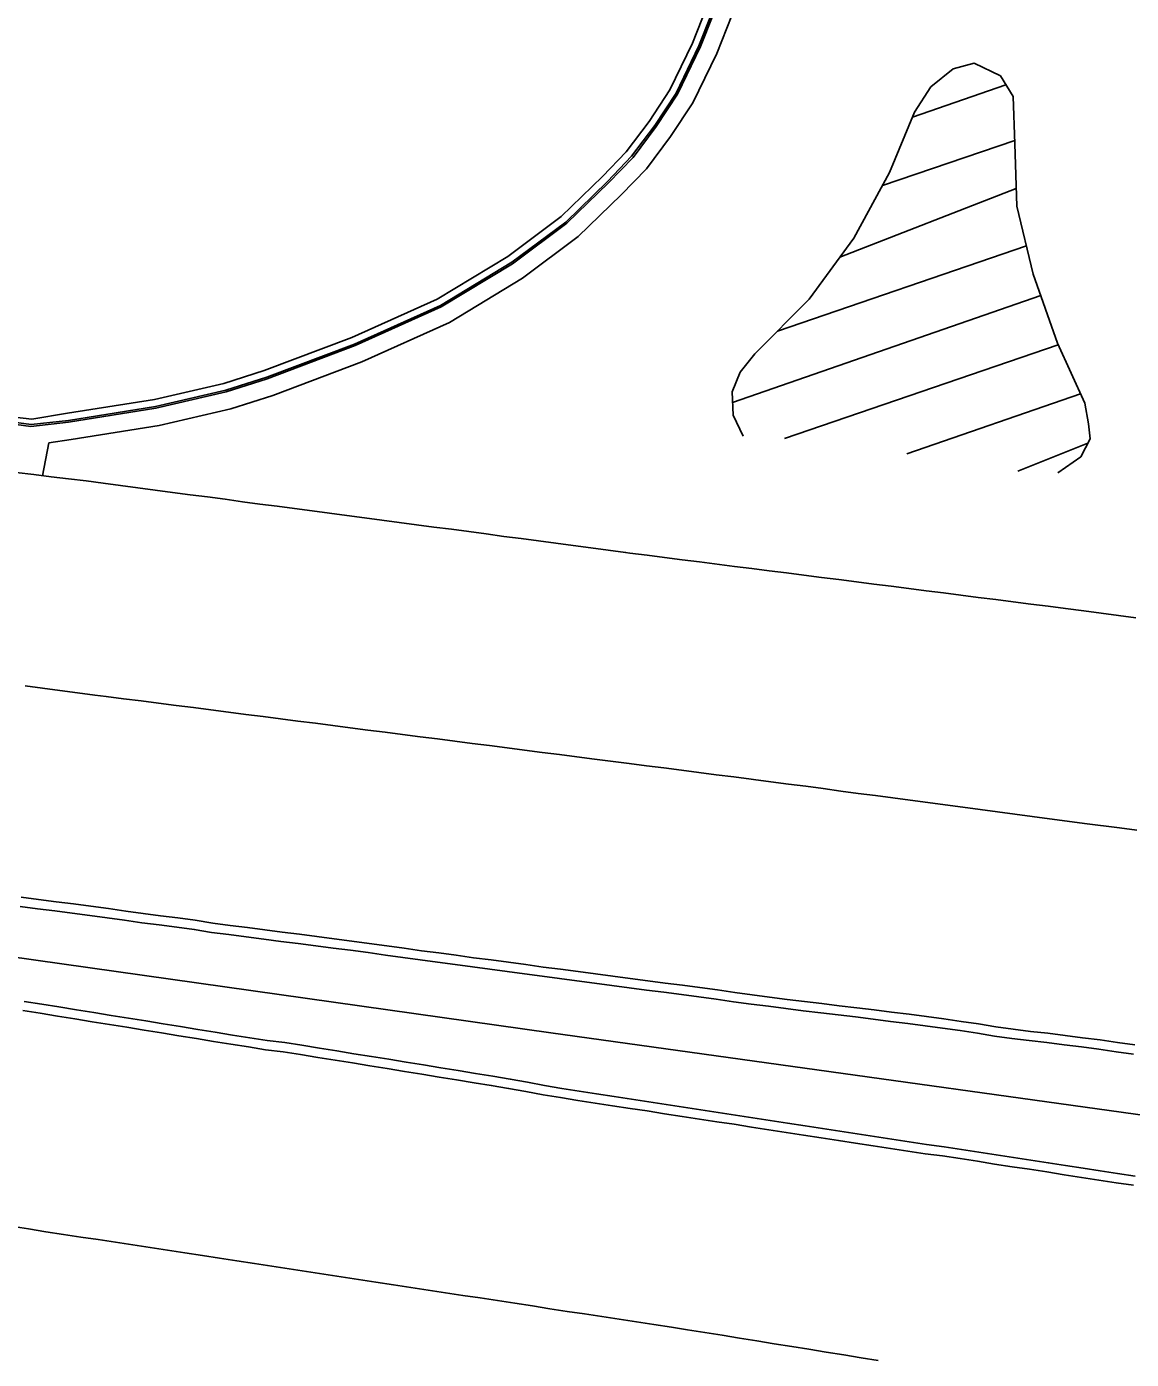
# Model space of a CAD drawing. Extents: x 1901471 to 1963503, y 756461 to 799997.
# Drawn here: x 1941177.6 to 1941240.5, y 780392.9 to 780468.7 of the extents above; entities that cross this region are included whole.
import ezdxf

# ---------------------------------------------------------------- set-up
doc = ezdxf.new("R2010")
doc.units = 0
for name, color, linetype in [('RD_EX_Conc', 7, 'Continuous'), ('RD_EX_Fence_Other', 7, 'Continuous'), ('RD_EX_Road', 7, 'Continuous')]:
    doc.layers.add(name, color=color, linetype=linetype)

msp = doc.modelspace()

# ---------------------------------------------------------------- linework, layer by layer
at = {"layer": 'RD_EX_Conc'}
for points in [[(1941216.9, 780471.28), (1941215.51, 780467.76), (1941214.23, 780465.11), (1941213.04, 780463.31), (1941211.74, 780461.58), (1941210.39, 780460.18), (1941208.04, 780457.89), (1941205, 780455.63), (1941200.99, 780453.2), (1941196.13, 780451.01), (1941191.14, 780449.14), (1941188.85, 780448.4), (1941184.89, 780447.48), (1941179.94, 780446.7), (1941177.91, 780446.36), (1941175.92, 780446.59)], [(1941217.37, 780471.12), (1941215.97, 780467.56), (1941214.66, 780464.86), (1941213.45, 780463.02), (1941212.13, 780461.26), (1941210.74, 780459.82), (1941208.36, 780457.51), (1941205.28, 780455.21), (1941201.22, 780452.76), (1941196.32, 780450.55), (1941191.31, 780448.67), (1941188.98, 780447.92), (1941184.98, 780446.99), (1941180.01, 780446.2), (1941177.86, 780445.95), (1941175.88, 780446.22)], [(1941217.28, 780471.15), (1941215.88, 780467.6), (1941214.58, 780464.91), (1941213.37, 780463.07), (1941212.05, 780461.32), (1941210.67, 780459.89), (1941208.3, 780457.58), (1941205.23, 780455.3), (1941201.18, 780452.84), (1941196.28, 780450.64), (1941191.28, 780448.76), (1941188.96, 780448.02), (1941184.96, 780447.09), (1941180, 780446.3), (1941177.87, 780446.06), (1941175.89, 780446.33)], [(1941177.25, 780418.64), (1941178.24, 780418.51), (1941179.23, 780418.39), (1941180.22, 780418.26), (1941181.21, 780418.13), (1941182.2, 780418), (1941183.19, 780417.86), (1941184.18, 780417.72), (1941185.17, 780417.59), (1941186.17, 780417.46), (1941187.16, 780417.34), (1941188.14, 780417.17), (1941189.13, 780417.04), (1941190.12, 780416.92), (1941191.11, 780416.79), (1941192.09, 780416.66), (1941193.08, 780416.53), (1941194.08, 780416.41), (1941195.07, 780416.28), (1941196.05, 780416.15), (1941197.05, 780416.02), (1941198.04, 780415.88), (1941199.03, 780415.75), (1941200.02, 780415.6), (1941201.01, 780415.48), (1941202, 780415.34), (1941202.99, 780415.21), (1941203.98, 780415.08), (1941204.97, 780414.94), (1941205.96, 780414.81), (1941206.95, 780414.68), (1941207.94, 780414.55), (1941208.94, 780414.41), (1941209.93, 780414.28), (1941210.92, 780414.15), (1941211.91, 780414.01), (1941212.9, 780413.89), (1941213.89, 780413.76), (1941214.88, 780413.63), (1941215.87, 780413.5), (1941216.87, 780413.38), (1941217.85, 780413.22), (1941218.85, 780413.09), (1941219.84, 780412.97), (1941220.83, 780412.84), (1941221.82, 780412.71), (1941222.81, 780412.6), (1941223.81, 780412.48), (1941224.8, 780412.36), (1941224.8, 780412.36), (1941225.79, 780412.23), (1941226.78, 780412.1), (1941227.77, 780411.98), (1941228.76, 780411.85), (1941229.75, 780411.73), (1941230.74, 780411.58), (1941231.73, 780411.43), (1941232.71, 780411.27), (1941233.69, 780411.13), (1941234.68, 780411.02), (1941235.68, 780410.91), (1941236.66, 780410.78), (1941237.65, 780410.65), (1941238.63, 780410.52), (1941239.62, 780410.38), (1941240.61, 780410.24)], [(1941240.7, 780403.3), (1941239.71, 780403.45), (1941238.72, 780403.6), (1941237.74, 780403.76), (1941236.75, 780403.91), (1941235.76, 780404.06), (1941235.76, 780404.06), (1941234.77, 780404.21), (1941233.78, 780404.36), (1941232.79, 780404.52), (1941231.81, 780404.67), (1941230.82, 780404.82), (1941229.83, 780404.97), (1941228.84, 780405.1), (1941227.85, 780405.25), (1941226.86, 780405.4), (1941225.87, 780405.55), (1941224.88, 780405.7), (1941223.9, 780405.86), (1941222.91, 780406.01), (1941221.92, 780406.16), (1941220.93, 780406.31), (1941219.94, 780406.46), (1941218.95, 780406.62), (1941217.97, 780406.77), (1941216.98, 780406.92), (1941215.99, 780407.07), (1941215, 780407.23), (1941214.01, 780407.38), (1941213.02, 780407.53), (1941212.04, 780407.68), (1941211.05, 780407.83), (1941210.06, 780407.99), (1941209.07, 780408.14), (1941208.08, 780408.29), (1941207.1, 780408.45), (1941206.12, 780408.64), (1941205.14, 780408.82), (1941204.15, 780408.99), (1941203.16, 780409.15), (1941202.18, 780409.31), (1941201.19, 780409.47), (1941200.2, 780409.63), (1941199.21, 780409.79), (1941198.23, 780409.95), (1941197.24, 780410.11), (1941196.25, 780410.27), (1941195.27, 780410.43), (1941194.28, 780410.59), (1941193.29, 780410.75), (1941192.31, 780410.91), (1941191.31, 780411.01), (1941190.32, 780411.17), (1941189.33, 780411.33), (1941188.35, 780411.49), (1941187.36, 780411.65), (1941186.37, 780411.81), (1941185.39, 780411.97), (1941184.4, 780412.13), (1941183.41, 780412.29), (1941182.43, 780412.45), (1941181.44, 780412.61), (1941180.45, 780412.77), (1941179.46, 780412.93), (1941178.48, 780413.09), (1941177.48, 780413.24)]]:
    msp.add_lwpolyline(points, dxfattribs=at)
at = {"layer": 'RD_EX_Fence_Other'}
msp.add_lwpolyline([(1941117.21, 780424.26), (1941157.96, 780418.44), (1941207.45, 780411.46), (1941253, 780405.12), (1941291.91, 780399.48), (1941331.53, 780393.71)], dxfattribs=at)
at = {"layer": 'RD_EX_Road'}
for points in [[(1941218.32, 780470.8), (1941216.89, 780467.16), (1941215.53, 780464.36), (1941214.27, 780462.44), (1941212.89, 780460.61), (1941211.45, 780459.12), (1941209.01, 780456.75), (1941205.84, 780454.38), (1941201.69, 780451.87), (1941196.7, 780449.63), (1941191.64, 780447.72), (1941189.25, 780446.96), (1941185.17, 780446.01), (1941180.16, 780445.21), (1941178.89, 780445.02), (1941178.53, 780443.15)], [(1941236.3, 780443.32), (1941237.61, 780444.22), (1941238.14, 780445.24), (1941238.06, 780446.11), (1941237.84, 780447.28), (1941236.28, 780450.69), (1941234.91, 780454.62), (1941233.97, 780458.48), (1941233.86, 780462.03), (1941233.76, 780464.73), (1941233.04, 780465.9), (1941231.54, 780466.62), (1941230.34, 780466.3), (1941229.08, 780465.27), (1941228.15, 780463.83), (1941226.73, 780460.4), (1941224.69, 780456.67), (1941222.15, 780453.2), (1941219.07, 780450.08), (1941218.23, 780449.04), (1941217.77, 780447.92), (1941217.83, 780446.6), (1941218.39, 780445.4)], [(1941233.35, 780465.39), (1941228.03, 780463.54)], [(1941233.85, 780462.22), (1941226.33, 780459.66)], [(1941233.94, 780459.48), (1941223.89, 780455.58)], [(1941234.52, 780456.23), (1941220.36, 780451.38)], [(1941235.33, 780453.41), (1941217.8, 780447.31)], [(1941236.32, 780450.59), (1941220.75, 780445.26)], [(1941237.6, 780447.81), (1941227.71, 780444.39)], [(1941238.02, 780445.01), (1941234.03, 780443.4)], [(1941177.03, 780443.34), (1941178.03, 780443.22), (1941179.02, 780443.09), (1941180.01, 780442.97), (1941181, 780442.85), (1941181.97, 780442.73), (1941182.96, 780442.59), (1941183.95, 780442.46), (1941184.94, 780442.33), (1941185.93, 780442.2), (1941186.92, 780442.07), (1941187.91, 780441.94), (1941188.91, 780441.81), (1941189.9, 780441.67), (1941190.89, 780441.54), (1941191.88, 780441.41), (1941192.87, 780441.28), (1941193.86, 780441.15), (1941194.85, 780441.02), (1941195.85, 780440.89), (1941196.84, 780440.76), (1941197.83, 780440.62), (1941198.82, 780440.49), (1941199.81, 780440.36), (1941200.8, 780440.23), (1941201.79, 780440.1), (1941202.78, 780439.97), (1941203.78, 780439.84), (1941204.77, 780439.7), (1941205.76, 780439.57), (1941206.75, 780439.44), (1941207.74, 780439.31), (1941208.73, 780439.18), (1941209.72, 780439.05), (1941210.72, 780438.92), (1941211.71, 780438.79), (1941211.94, 780438.75), (1941212.94, 780438.63), (1941213.93, 780438.5), (1941214.92, 780438.37), (1941215.91, 780438.25), (1941217.9, 780437.99), (1941218.89, 780437.87), (1941219.88, 780437.74), (1941220.87, 780437.62), (1941221.86, 780437.49), (1941222.86, 780437.36), (1941223.85, 780437.24), (1941224.84, 780437.11), (1941225.83, 780436.98), (1941226.82, 780436.86), (1941227.82, 780436.73), (1941228.81, 780436.6), (1941229.8, 780436.48), (1941230.79, 780436.35), (1941231.78, 780436.22), (1941232.77, 780436.1), (1941233.77, 780435.97), (1941234.76, 780435.85), (1941235.75, 780435.72), (1941236.74, 780435.59), (1941237.78, 780435.46), (1941238.77, 780435.33), (1941239.76, 780435.2), (1941240.75, 780435.07)], [(1941240.8, 780422.98), (1941239.81, 780423.11), (1941237.83, 780423.37), (1941236.83, 780423.5), (1941235.84, 780423.63), (1941234.85, 780423.77), (1941233.86, 780423.9), (1941232.87, 780424.03), (1941231.88, 780424.16), (1941230.89, 780424.29), (1941229.9, 780424.42), (1941228.9, 780424.56), (1941227.91, 780424.69), (1941226.92, 780424.82), (1941225.93, 780424.95), (1941224.94, 780425.08), (1941223.95, 780425.21), (1941222.96, 780425.35), (1941221.97, 780425.48), (1941220.97, 780425.61), (1941219.98, 780425.74), (1941218.99, 780425.87), (1941218.85, 780425.89), (1941217.86, 780426.02), (1941216.87, 780426.14), (1941215.88, 780426.27), (1941214.88, 780426.4), (1941213.89, 780426.53), (1941212.9, 780426.65), (1941211.91, 780426.78), (1941209.93, 780427.03), (1941208.93, 780427.16), (1941207.94, 780427.29), (1941206.95, 780427.41), (1941205.96, 780427.54), (1941204.97, 780427.67), (1941203.97, 780427.8), (1941202.98, 780427.92), (1941201.99, 780428.05), (1941201, 780428.18), (1941200.01, 780428.3), (1941199.01, 780428.43), (1941198.02, 780428.56), (1941197.03, 780428.68), (1941196.04, 780428.81), (1941195.05, 780428.94), (1941194.06, 780429.07), (1941193.06, 780429.19), (1941192.07, 780429.32), (1941191.08, 780429.45), (1941190.09, 780429.57), (1941189.1, 780429.7), (1941188.1, 780429.83), (1941187.11, 780429.96), (1941186.12, 780430.08), (1941185.13, 780430.21), (1941184.14, 780430.34), (1941183.14, 780430.46), (1941182.15, 780430.59), (1941181.5, 780430.67), (1941180.51, 780430.8), (1941179.51, 780430.93), (1941178.52, 780431.06), (1941177.53, 780431.19)], [(1941177.31, 780419.17), (1941178.3, 780419.04), (1941179.3, 780418.91), (1941180.29, 780418.79), (1941181.28, 780418.66), (1941182.27, 780418.53), (1941183.26, 780418.38), (1941184.25, 780418.25), (1941185.24, 780418.12), (1941186.23, 780417.99), (1941187.22, 780417.86), (1941188.21, 780417.7), (1941189.2, 780417.57), (1941190.19, 780417.44), (1941191.18, 780417.31), (1941192.16, 780417.19), (1941193.15, 780417.06), (1941194.14, 780416.93), (1941195.13, 780416.81), (1941196.12, 780416.67), (1941197.12, 780416.54), (1941198.11, 780416.41), (1941199.1, 780416.28), (1941200.09, 780416.12), (1941201.08, 780416), (1941202.07, 780415.87), (1941203.06, 780415.73), (1941204.05, 780415.6), (1941205.04, 780415.47), (1941206.03, 780415.34), (1941207.02, 780415.2), (1941208.01, 780415.07), (1941209.01, 780414.94), (1941210, 780414.81), (1941210.99, 780414.68), (1941211.97, 780414.54), (1941212.97, 780414.41), (1941213.96, 780414.28), (1941214.95, 780414.16), (1941215.94, 780414.03), (1941216.93, 780413.9), (1941217.92, 780413.75), (1941218.91, 780413.62), (1941219.9, 780413.49), (1941220.9, 780413.36), (1941221.89, 780413.24), (1941222.88, 780413.13), (1941223.87, 780413), (1941224.86, 780412.88), (1941225.85, 780412.76), (1941226.84, 780412.63), (1941227.84, 780412.51), (1941228.83, 780412.38), (1941229.82, 780412.25), (1941230.81, 780412.1), (1941231.79, 780411.96), (1941232.77, 780411.8), (1941233.76, 780411.66), (1941234.75, 780411.54), (1941235.74, 780411.43), (1941236.73, 780411.3), (1941237.71, 780411.18), (1941238.71, 780411.05), (1941239.7, 780410.91), (1941240.68, 780410.77)], [(1941240.62, 780402.78), (1941239.63, 780402.93), (1941238.64, 780403.08), (1941237.66, 780403.23), (1941236.67, 780403.38), (1941235.68, 780403.54), (1941234.69, 780403.69), (1941233.7, 780403.84), (1941232.71, 780403.99), (1941231.73, 780404.15), (1941230.74, 780404.3), (1941229.75, 780404.45), (1941228.76, 780404.57), (1941227.77, 780404.72), (1941226.78, 780404.88), (1941225.79, 780405.03), (1941224.8, 780405.18), (1941223.82, 780405.33), (1941222.83, 780405.48), (1941221.84, 780405.64), (1941220.85, 780405.79), (1941219.86, 780405.94), (1941218.87, 780406.09), (1941217.89, 780406.25), (1941216.9, 780406.4), (1941215.91, 780406.55), (1941214.92, 780406.7), (1941213.93, 780406.85), (1941212.94, 780407.01), (1941211.96, 780407.16), (1941210.97, 780407.31), (1941209.98, 780407.46), (1941208.99, 780407.61), (1941208, 780407.77), (1941207.02, 780407.93), (1941206.03, 780408.11), (1941205.05, 780408.29), (1941204.06, 780408.46), (1941203.08, 780408.62), (1941202.09, 780408.78), (1941201.1, 780408.94), (1941200.12, 780409.1), (1941199.13, 780409.26), (1941198.14, 780409.42), (1941197.16, 780409.58), (1941196.17, 780409.74), (1941195.18, 780409.9), (1941194.19, 780410.06), (1941193.21, 780410.22), (1941192.22, 780410.38), (1941191.22, 780410.49), (1941190.24, 780410.65), (1941189.25, 780410.81), (1941188.26, 780410.97), (1941187.28, 780411.13), (1941186.29, 780411.29), (1941185.3, 780411.45), (1941184.31, 780411.61), (1941183.33, 780411.77), (1941182.34, 780411.93), (1941181.35, 780412.09), (1941180.37, 780412.25), (1941179.38, 780412.41), (1941178.39, 780412.57), (1941177.4, 780412.72)], [(1941176.74, 780400.45), (1941177.73, 780400.3), (1941178.72, 780400.14), (1941179.71, 780399.99), (1941180.7, 780399.84), (1941181.69, 780399.69), (1941182.67, 780399.54), (1941183.66, 780399.39), (1941184.65, 780399.24), (1941185.64, 780399.09), (1941186.63, 780398.94), (1941187.62, 780398.79), (1941188.6, 780398.63), (1941189.59, 780398.48), (1941190.58, 780398.33), (1941191.57, 780398.18), (1941192.56, 780398.03), (1941193.55, 780397.88), (1941194.54, 780397.73), (1941195.52, 780397.58), (1941196.51, 780397.43), (1941197.5, 780397.27), (1941198.49, 780397.12), (1941199.48, 780396.97), (1941200.47, 780396.82), (1941201.46, 780396.67), (1941202.44, 780396.52), (1941203.43, 780396.37), (1941204.42, 780396.22), (1941205.41, 780396.07), (1941206.4, 780395.92), (1941207.39, 780395.76), (1941208.38, 780395.61), (1941209.36, 780395.46), (1941210.35, 780395.31), (1941211.34, 780395.16), (1941212.33, 780395.01), (1941213.32, 780394.86), (1941214.31, 780394.71), (1941215.23, 780394.56), (1941216.22, 780394.41), (1941217.21, 780394.25), (1941218.19, 780394.09), (1941219.18, 780393.93), (1941220.17, 780393.77), (1941221.16, 780393.61), (1941222.14, 780393.45), (1941223.13, 780393.29), (1941224.12, 780393.13), (1941225.11, 780392.97), (1941226.09, 780392.82)]]:
    msp.add_lwpolyline(points, dxfattribs=at)

doc.saveas('drawing.dxf')
